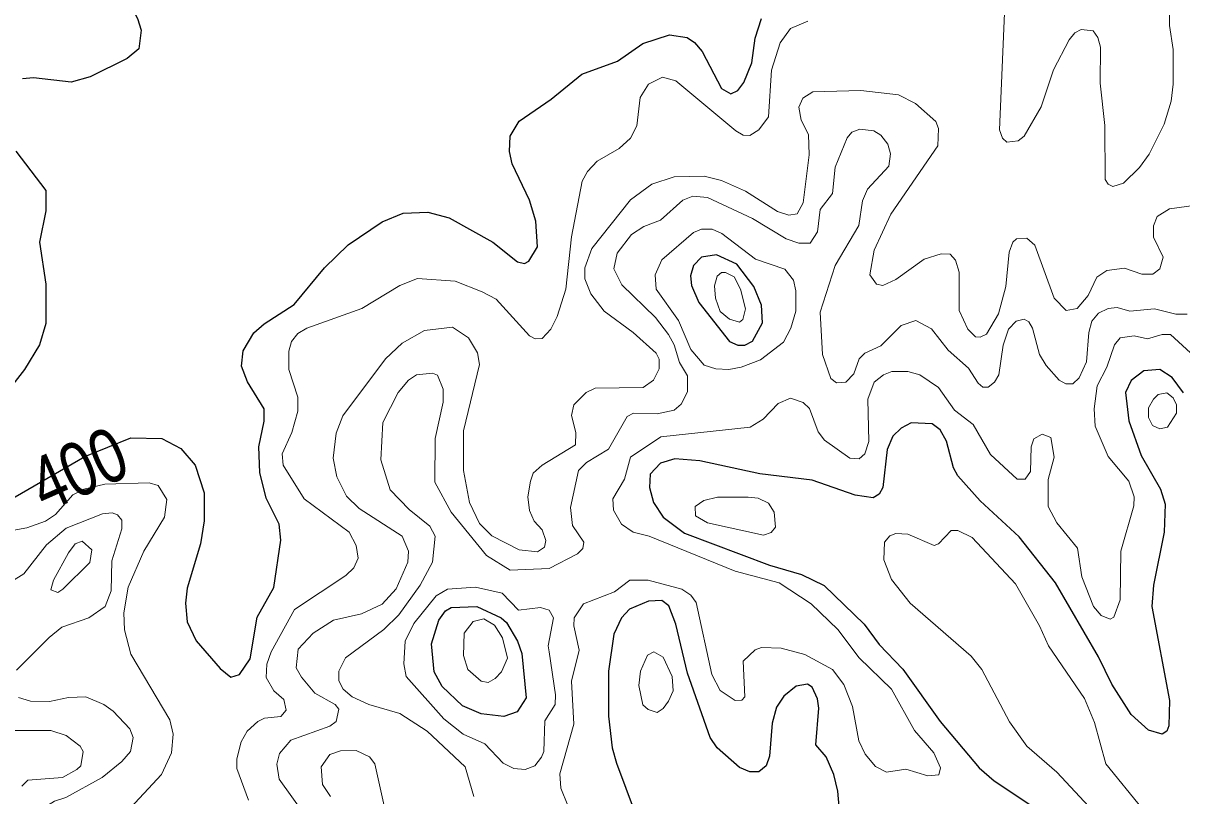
# Model space of a CAD drawing. Extents: x 577 to 602.9, y 7483.8 to 7511.6.
# Drawn here: x 593.545 to 595.268, y 7505.164 to 7506.313 of the extents above; entities that cross this region are included whole.
import ezdxf
from ezdxf.enums import TextEntityAlignment as Align

# ---------------------------------------------------------------- set-up
doc = ezdxf.new("R2010")
doc.units = 0
doc.header["$LTSCALE"] = 0.032
doc.layers.add('1', color=7, linetype='Continuous', lineweight=25)
doc.layers.add('2', color=7, linetype='Continuous', lineweight=13)
doc.layers.add('61', color=7, linetype='Continuous')

msp = doc.modelspace()

# ---------------------------------------------------------------- linework, layer by layer
at = {"layer": '1'}
for points in [[(593.532, 7506.7166), (593.5471, 7506.6745), (593.5638, 7506.6459), (593.5932, 7506.626), (593.6568, 7506.5926), (593.6997, 7506.5457), (593.7204, 7506.5115), (593.7347, 7506.4773), (593.7355, 7506.4582), (593.7308, 7506.4375), (593.7085, 7506.4184), (593.687, 7506.4065), (593.6775, 7506.3874), (593.6815, 7506.3739), (593.6966, 7506.3564), (593.7149, 7506.3198), (593.7204, 7506.3023), (593.7172, 7506.2745), (593.6997, 7506.2602), (593.6449, 7506.2332), (593.6163, 7506.2252), (593.5606, 7506.2316), (593.5439, 7506.23)], [(593.5145, 7505.5978), (593.637, 7505.6688), (593.7051, 7505.6965), (593.7514, 7505.6956), (593.7793, 7505.6805), (593.8007, 7505.6559), (593.8143, 7505.6145), (593.8143, 7505.5732), (593.8087, 7505.539), (593.7888, 7505.473), (593.7864, 7505.4507), (593.7888, 7505.4229), (593.8023, 7505.395), (593.8381, 7505.3537), (593.854, 7505.341), (593.8667, 7505.3449), (593.8826, 7505.368), (593.893, 7505.43), (593.9176, 7505.4738), (593.928, 7505.5445), (593.9256, 7505.5684), (593.9065, 7505.6066), (593.897, 7505.6447), (593.8954, 7505.6829), (593.9033, 7505.7211), (593.9033, 7505.7394), (593.8787, 7505.7799), (593.8699, 7505.803), (593.8723, 7505.826), (593.8882, 7505.8523), (593.9033, 7505.8658), (593.9478, 7505.8944), (593.9932, 7505.9493), (594.0282, 7505.9835), (594.079, 7506.0177), (594.1101, 7506.0304), (594.1466, 7506.032), (594.1784, 7506.0232), (594.2436, 7505.9874), (594.2802, 7505.958), (594.2906, 7505.9556), (594.2969, 7505.9588), (594.3096, 7505.9803), (594.3073, 7506.0185), (594.2977, 7506.0495), (594.2723, 7506.1035), (594.2683, 7506.1218), (594.2691, 7506.1449), (594.2826, 7506.1672), (594.3303, 7506.1998), (594.3756, 7506.2371), (594.4289, 7506.2562), (594.4663, 7506.2825), (594.5061, 7506.2952), (594.5323, 7506.2912), (594.5434, 7506.284), (594.5546, 7506.2705), (594.5832, 7506.2157), (594.5975, 7506.2077), (594.6078, 7506.2125), (594.6166, 7506.2244), (594.6285, 7506.2538), (594.6333, 7506.2904), (594.6428, 7506.3198)], [(593.5344, 7506.1226), (593.5789, 7506.0638), (593.5789, 7506.0336), (593.5693, 7505.9874), (593.5789, 7505.9246), (593.5789, 7505.8666), (593.5693, 7505.8348), (593.5471, 7505.7982), (593.5192, 7505.7624)], [(595.2702, 7505.7632), (595.2535, 7505.7863), (595.2352, 7505.7982), (595.2114, 7505.7958), (595.1923, 7505.7815), (595.1843, 7505.764), (595.1891, 7505.7219), (595.2074, 7505.6702), (595.236, 7505.6201), (595.2432, 7505.5978), (595.2416, 7505.5565), (595.2257, 7505.4777), (595.2233, 7505.4459), (595.2495, 7505.306), (595.2487, 7505.2686), (595.2456, 7505.2607), (595.2384, 7505.2559), (595.2185, 7505.2622), (595.1923, 7505.2853), (595.1637, 7505.3306), (595.1438, 7505.3712), (595.0802, 7505.4809), (595.0261, 7505.5493), (594.9681, 7505.6026), (594.9347, 7505.64), (594.9283, 7505.6519), (594.918, 7505.6916), (594.9084, 7505.7083), (594.8965, 7505.7171), (594.8655, 7505.7187), (594.8504, 7505.7107), (594.8384, 7505.6988), (594.8297, 7505.6789), (594.8233, 7505.6225), (594.8178, 7505.6129), (594.809, 7505.6074), (594.782, 7505.6113)], [(594.782, 7505.6113), (594.7184, 7505.6336), (594.6404, 7505.6431), (594.5514, 7505.6622), (594.514, 7505.6654), (594.4925, 7505.659), (594.4774, 7505.6423), (594.4766, 7505.6225), (594.4822, 7505.6002), (594.4965, 7505.5787), (594.5283, 7505.5549), (594.6548, 7505.5072), (594.7025, 7505.4936), (594.7359, 7505.4769), (594.7955, 7505.4197), (594.8178, 7505.3895), (594.8528, 7505.3529), (594.9084, 7505.275), (594.9665, 7505.2058), (594.9887, 7505.1867), (595.0643, 7505.1366)], [(594.7613, 7505.1151), (594.7565, 7505.1716), (594.7502, 7505.1962), (594.739, 7505.2225), (594.7239, 7505.24), (594.7279, 7505.2948), (594.7263, 7505.3084), (594.7184, 7505.3259), (594.7112, 7505.3306), (594.6945, 7505.3275), (594.6762, 7505.3123), (594.6651, 7505.2964), (594.6587, 7505.2726), (594.6548, 7505.2233), (594.65, 7505.209), (594.6388, 7505.2002), (594.6253, 7505.2002), (594.6102, 7505.2066), (594.5768, 7505.236), (594.5665, 7505.2511), (594.5331, 7505.3465), (594.5156, 7505.4197), (594.5053, 7505.4467), (594.4949, 7505.4547), (594.475, 7505.4539), (594.4464, 7505.442), (594.4345, 7505.4292), (594.4234, 7505.4046), (594.4154, 7505.3497), (594.4154, 7505.2829), (594.421, 7505.236), (594.4273, 7505.2129), (594.4703, 7505.0976)]]:
    msp.add_lwpolyline(points, dxfattribs=at)
for points in [[(594.6315, 7505.9212), (594.6062, 7505.9548), (594.576, 7505.9684), (594.5538, 7505.9652), (594.5418, 7505.9525), (594.5371, 7505.9374), (594.5387, 7505.923), (594.5498, 7505.8976), (594.5951, 7505.8395), (594.6078, 7505.834), (594.6182, 7505.834), (594.6293, 7505.8403), (594.6444, 7505.8674), (594.6428, 7505.8936)], [(594.2196, 7505.4457), (594.2556, 7505.4292), (594.2635, 7505.4221), (594.2802, 7505.3942), (594.2866, 7505.376), (594.2929, 7505.31), (594.2794, 7505.2893), (594.2596, 7505.2821), (594.2262, 7505.2861), (594.1983, 7505.298), (594.1681, 7505.3267), (594.1562, 7505.3489), (594.1522, 7505.3903), (594.1633, 7505.4253), (594.1729, 7505.4396), (594.1816, 7505.4443)]]:
    msp.add_lwpolyline(points, close=True, dxfattribs=at)
at = {"layer": '2'}
for points in [[(595.2495, 7506.3381), (595.2495, 7506.3095), (595.2551, 7506.2737), (595.2551, 7506.222), (595.2519, 7506.1966), (595.2416, 7506.1624), (595.2193, 7506.1179), (595.205, 7506.098), (595.1812, 7506.0749), (595.1653, 7506.0701), (595.1581, 7506.0733), (595.1541, 7506.0805), (595.1533, 7506.1608), (595.1462, 7506.2236), (595.147, 7506.2769), (595.143, 7506.2912), (595.1358, 7506.3015), (595.1183, 7506.3031), (595.1088, 7506.2984), (595.1001, 7506.288), (595.077, 7506.2435), (595.0587, 7506.1886), (595.0333, 7506.1449), (595.0245, 7506.1377), (595.0078, 7506.1361), (595.0014, 7506.1417), (594.9967, 7506.1544), (595.0046, 7506.3397)], [(594.712, 7506.3159), (594.6858, 7506.3047), (594.6707, 7506.2833), (594.6579, 7506.2427), (594.6532, 7506.1735), (594.6388, 7506.1544), (594.6253, 7506.1457), (594.6158, 7506.1465)], [(594.6158, 7506.1465), (594.6047, 7506.1528), (594.5156, 7506.2268), (594.4957, 7506.2324), (594.475, 7506.222), (594.4623, 7506.2021), (594.4575, 7506.16), (594.448, 7506.1417), (594.4313, 7506.1266), (594.3987, 7506.1075), (594.3844, 7506.0924), (594.3764, 7506.0781), (594.3605, 7505.9954), (594.3518, 7505.9175), (594.3391, 7505.8769), (594.3295, 7505.8578), (594.3168, 7505.8443), (594.3065, 7505.8435), (594.2977, 7505.8483), (594.2484, 7505.9024), (594.2277, 7505.9135), (594.1872, 7505.9294), (594.1315, 7505.9334), (594.1053, 7505.923), (594.0488, 7505.8888), (593.9669, 7505.8594), (593.9534, 7505.8515), (593.9439, 7505.8395), (593.9399, 7505.8252), (593.9399, 7505.7982), (593.9534, 7505.7568), (593.9534, 7505.7362), (593.9447, 7505.7044), (593.9303, 7505.6726), (593.9319, 7505.6559), (593.963, 7505.6058), (594.0297, 7505.5565), (594.0401, 7505.5366), (594.0433, 7505.5175), (594.0369, 7505.5032), (594.025, 7505.4921), (593.9486, 7505.4412), (593.9136, 7505.3783), (593.9073, 7505.3601), (593.9065, 7505.3402), (593.9176, 7505.3203), (593.9327, 7505.3076), (593.9359, 7505.2917), (593.928, 7505.2821), (593.9041, 7505.2797), (593.8938, 7505.275), (593.8779, 7505.2607), (593.8691, 7505.2448), (593.8628, 7505.2193), (593.8628, 7505.205), (593.8803, 7505.1581)], [(593.982, 7505.1104), (593.9256, 7505.1891), (593.9224, 7505.2114), (593.9264, 7505.2273), (593.9431, 7505.2471), (594.0011, 7505.2678), (594.0107, 7505.275), (594.0146, 7505.2933), (594.0091, 7505.3004), (593.9789, 7505.3171), (593.959, 7505.341), (593.951, 7505.3545), (593.9542, 7505.3823), (593.9765, 7505.4062), (594.0067, 7505.4253), (594.048, 7505.4348), (594.079, 7505.4491), (594.0997, 7505.4722), (594.1172, 7505.5119), (594.118, 7505.5278), (594.1085, 7505.5501), (594.0449, 7505.5915), (594.0258, 7505.6097), (594.0115, 7505.6384), (594.0059, 7505.6662), (594.0107, 7505.7036), (594.0202, 7505.729), (594.0838, 7505.8141), (594.1085, 7505.8372), (594.1419, 7505.8562), (594.1832, 7505.861), (594.2071, 7505.8451), (594.2206, 7505.8228), (594.2238, 7505.8054), (594.1999, 7505.7068), (594.1999, 7505.6479), (594.2087, 7505.6002), (594.2238, 7505.5692), (594.2421, 7505.5509), (594.2826, 7505.5302), (594.3096, 7505.527), (594.32, 7505.5342), (594.3224, 7505.5437), (594.3168, 7505.5596), (594.3049, 7505.5724), (594.2977, 7505.5883), (594.2953, 7505.6089), (594.2993, 7505.632), (594.3033, 7505.6439), (594.3168, 7505.6559), (594.3661, 7505.6861), (594.3669, 7505.7044), (594.3605, 7505.7298), (594.3637, 7505.7457), (594.382, 7505.764), (594.3955, 7505.7704), (594.4671, 7505.7712), (594.4822, 7505.7823), (594.4909, 7505.799), (594.4909, 7505.8133), (594.4862, 7505.8221), (594.452, 7505.8531), (594.409, 7505.8849), (594.3892, 7505.9103), (594.3804, 7505.9326), (594.3804, 7505.9493), (594.3908, 7505.9779), (594.448, 7506.0503), (594.4798, 7506.0733), (594.5132, 7506.0845), (594.5577, 7506.0853), (594.5832, 7506.0789), (594.619, 7506.063), (594.6667, 7506.0328), (594.6834, 7506.0272), (594.6961, 7506.0296), (594.7048, 7506.0455), (594.7136, 7506.1171), (594.7128, 7506.1473), (594.7017, 7506.1687), (594.6985, 7506.1878), (594.7041, 7506.2014), (594.7192, 7506.2109), (594.7907, 7506.2125), (594.8464, 7506.2061), (594.8718, 7506.1934), (594.9021, 7506.1664), (594.906, 7506.156), (594.9052, 7506.1306), (594.8353, 7506.0288), (594.8106, 7505.9755), (594.8042, 7505.9389), (594.8138, 7505.9246)], [(595.2758, 7505.8801), (595.2591, 7505.8801), (595.2273, 7505.8881), (595.1907, 7505.8849), (595.1716, 7505.8904), (595.1581, 7505.8888), (595.1438, 7505.8817), (595.1342, 7505.8698), (595.1295, 7505.8531), (595.1263, 7505.8093), (595.1152, 7505.7855), (595.1056, 7505.7767), (595.0953, 7505.7767), (595.0857, 7505.7823), (595.0659, 7505.8038), (595.0563, 7505.8205), (595.046, 7505.8594), (595.0404, 7505.869), (595.0333, 7505.8729), (595.0213, 7505.8698), (595.0102, 7505.8578), (595.0022, 7505.834), (594.9959, 7505.7902), (594.9895, 7505.7791), (594.98, 7505.772), (594.972, 7505.772), (594.9649, 7505.7775), (594.9506, 7505.7998), (594.9203, 7505.8268), (594.8957, 7505.8586), (594.8726, 7505.8706), (594.8504, 7505.8634), (594.8201, 7505.8332), (594.7963, 7505.8221), (594.7883, 7505.8141), (594.7804, 7505.7918), (594.7685, 7505.7791), (594.7542, 7505.7783), (594.7462, 7505.7847), (594.7335, 7505.8205), (594.7303, 7505.8833), (594.7526, 7505.9525), (594.7875, 7506.0121), (594.7931, 7506.0487), (594.8003, 7506.0662), (594.8321, 7506.1004), (594.8345, 7506.1187), (594.8305, 7506.133), (594.8201, 7506.1465), (594.8098, 7506.1528), (594.7891, 7506.1552), (594.7772, 7506.1505), (594.7701, 7506.1425), (594.7526, 7506.0988), (594.7486, 7506.0598), (594.7303, 7506.036), (594.7263, 7506.0026), (594.7152, 7505.9859), (594.6985, 7505.9859), (594.6794, 7505.9922), (594.6293, 7506.0224), (594.5625, 7506.0534), (594.541, 7506.0558), (594.5259, 7506.0495), (594.4925, 7506.0201), (594.4679, 7506.0105), (594.4496, 7505.9986), (594.4281, 7505.9707), (594.4234, 7505.9477), (594.4353, 7505.9238), (594.4854, 7505.8753), (594.5045, 7505.8499), (594.5132, 7505.8348), (594.5212, 7505.8085), (594.5331, 7505.7887), (594.5331, 7505.7648), (594.5235, 7505.7465), (594.5132, 7505.7378), (594.4878, 7505.7322), (594.4528, 7505.733), (594.4432, 7505.7282), (594.4154, 7505.6797), (594.3828, 7505.6598), (594.3709, 7505.6479), (594.3589, 7505.593), (594.3621, 7505.566), (594.3788, 7505.5414), (594.3772, 7505.5318), (594.3693, 7505.5239), (594.3271, 7505.5024), (594.2691, 7505.5), (594.2341, 7505.5215), (594.1816, 7505.5859), (594.157, 7505.6304), (594.1578, 7505.6956), (594.1697, 7505.7497)], [(594.8138, 7505.9246), (594.8233, 7505.923), (594.8424, 7505.9318), (594.8846, 7505.962), (594.91, 7505.97), (594.9235, 7505.9692), (594.9315, 7505.9604), (594.937, 7505.9429), (594.937, 7505.8857), (594.9498, 7505.8578), (594.9609, 7505.8467), (594.9681, 7505.8459), (594.9776, 7505.8507), (594.9951, 7505.8809), (595.0062, 7505.9214), (595.011, 7505.9723), (595.0166, 7505.9874), (595.0221, 7505.9922), (595.0372, 7505.993), (595.0492, 7505.9827), (595.0778, 7505.904), (595.0961, 7505.8857), (595.112, 7505.8888), (595.1287, 7505.9079), (595.1414, 7505.935), (595.1565, 7505.9453), (595.1828, 7505.9485), (595.2082, 7505.9397), (595.2249, 7505.9397), (595.2352, 7505.9477), (595.24, 7505.9652), (595.2257, 7505.9946), (595.2257, 7506.0113), (595.2313, 7506.0256), (595.2495, 7506.0367), (595.2893, 7506.0423)], [(594.6691, 7505.4809), (594.6039, 7505.4984), (594.4758, 7505.5501), (594.452, 7505.5565), (594.4345, 7505.5684), (594.4226, 7505.5891), (594.4218, 7505.6058), (594.4393, 7505.6352), (594.448, 7505.6678), (594.4933, 7505.698), (594.6261, 7505.7123), (594.6452, 7505.7242), (594.6675, 7505.7473), (594.6858, 7505.7553), (594.7048, 7505.7489), (594.7144, 7505.7401), (594.7271, 7505.7052), (594.7367, 7505.6932), (594.774, 7505.6662), (594.7883, 7505.6654), (594.7963, 7505.6726), (594.8027, 7505.6908), (594.8011, 7505.7537), (594.8106, 7505.7791), (594.8241, 7505.7902), (594.8368, 7505.795), (594.8607, 7505.795), (594.8782, 7505.7902), (594.906, 7505.7712), (594.9299, 7505.7378), (594.9577, 7505.7163), (594.9832, 7505.6718), (595.0229, 7505.6352), (595.0348, 7505.6352), (595.0428, 7505.6463), (595.0436, 7505.6829), (595.0476, 7505.6948), (595.0603, 7505.702), (595.073, 7505.6972), (595.0778, 7505.6678), (595.069, 7505.6344), (595.069, 7505.5946), (595.0818, 7505.57), (595.1128, 7505.5326), (595.1191, 7505.4897), (595.1366, 7505.4459), (595.1478, 7505.4324), (595.1613, 7505.4268), (595.1668, 7505.43), (595.1764, 7505.4555), (595.1772, 7505.5278), (595.1963, 7505.5954), (595.1971, 7505.6089), (595.1891, 7505.632), (595.1581, 7505.6686), (595.139, 7505.7139), (595.1374, 7505.7394), (595.1422, 7505.7735), (595.1565, 7505.8014), (595.1676, 7505.8348), (595.1764, 7505.8451), (595.1971, 7505.8483), (595.2169, 7505.8435), (595.2384, 7505.8499), (595.2511, 7505.8499), (595.2806, 7505.8228)], [(594.1697, 7505.7497), (594.1697, 7505.7688), (594.1609, 7505.7894), (594.1538, 7505.7926), (594.1299, 7505.7902), (594.118, 7505.7823), (594.1029, 7505.764), (594.0798, 7505.7195), (594.0767, 7505.6638), (594.091, 7505.6193), (594.1188, 7505.5899), (594.1498, 7505.5652), (594.1578, 7505.5501), (594.1538, 7505.5119), (594.1355, 7505.4777), (594.1037, 7505.4332), (594.0814, 7505.4117), (594.0242, 7505.3696), (594.0146, 7505.3497), (594.0146, 7505.3354), (594.021, 7505.3227), (594.0345, 7505.3115), (594.0592, 7505.3004), (594.1053, 7505.2869), (594.1458, 7505.2607), (594.2023, 7505.2074), (594.215, 7505.1636)], [(593.6982, 7505.1398), (593.7506, 7505.1962), (593.7657, 7505.2281), (593.7681, 7505.2559), (593.7634, 7505.2774), (593.7053, 7505.3752), (593.6958, 7505.4109), (593.695, 7505.4364), (593.7013, 7505.4746), (593.7244, 7505.5278), (593.7554, 7505.5787), (593.7586, 7505.605), (593.7459, 7505.6256), (593.7323, 7505.6296), (593.6663, 7505.6276), (593.6352, 7505.62), (593.6188, 7505.6118), (593.5932, 7505.5827), (593.5781, 7505.5724), (593.5503, 7505.5628), (593.4898, 7505.5517)], [(593.5089, 7505.4714), (593.5463, 7505.4944), (593.5797, 7505.5374), (593.6091, 7505.562), (593.6632, 7505.5835), (593.6775, 7505.5851), (593.6854, 7505.5819), (593.6918, 7505.574), (593.6918, 7505.5612), (593.6767, 7505.5135), (593.6759, 7505.469), (593.6671, 7505.4459), (593.6425, 7505.4292), (593.6027, 7505.4149), (593.5837, 7505.3998), (593.5351, 7505.3513)], [(595.209, 7505.1454), (595.1549, 7505.2122), (595.1382, 7505.2734), (595.1231, 7505.3092), (595.0698, 7505.3871), (595.0563, 7505.4173), (595.0205, 7505.4793), (594.9561, 7505.5485), (594.9347, 7505.5588), (594.9251, 7505.5588), (594.906, 7505.539), (594.8997, 7505.5366), (594.8607, 7505.5533), (594.8424, 7505.5541), (594.8337, 7505.5509), (594.8257, 7505.5414), (594.8249, 7505.5151), (594.8361, 7505.4857), (594.8639, 7505.4507), (594.9545, 7505.372), (594.9704, 7505.3521), (595.0118, 7505.2742), (595.0372, 7505.2384), (595.0818, 7505.1994), (595.1295, 7505.1485)], [(594.355, 7505.1501), (594.3446, 7505.1756), (594.343, 7505.197), (594.3637, 7505.271), (594.3605, 7505.3346), (594.3717, 7505.3807), (594.3637, 7505.4173), (594.3645, 7505.4292), (594.378, 7505.4499), (594.4242, 7505.4674), (594.4472, 7505.4849), (594.4742, 7505.4849), (594.5243, 7505.4714), (594.5379, 7505.4626), (594.5458, 7505.4515), (594.5689, 7505.3449), (594.5816, 7505.3211), (594.6039, 7505.306), (594.6134, 7505.3068), (594.6182, 7505.3115), (594.6158, 7505.3648), (594.6333, 7505.3815), (594.6428, 7505.3847), (594.6722, 7505.3839), (594.7072, 7505.3744), (594.7486, 7505.3521), (594.7653, 7505.3298), (594.778, 7505.2972), (594.7875, 7505.2463), (594.7971, 7505.2265), (594.8122, 7505.2082), (594.8289, 7505.1994), (594.8575, 7505.2042), (594.8901, 7505.1939), (594.9068, 7505.1955), (594.9092, 7505.2058), (594.8989, 7505.2281), (594.8702, 7505.2615), (594.8361, 7505.3227), (594.7883, 7505.3696), (594.7565, 7505.4117), (594.7168, 7505.4499), (594.6691, 7505.4809)], [(593.5383, 7505.3108), (593.5558, 7505.3052), (593.5844, 7505.3044), (593.6123, 7505.3108), (593.6385, 7505.3115), (593.6648, 7505.3004), (593.6791, 7505.2901), (593.7037, 7505.2638), (593.7085, 7505.2511), (593.7045, 7505.2304), (593.6918, 7505.2153), (593.6624, 7505.1915), (593.6083, 7505.1621), (593.5916, 7505.1565), (593.5582, 7505.1358), (593.5399, 7505.1151)], [(593.5431, 7505.1788), (593.5518, 7505.1875), (593.6035, 7505.1915), (593.625, 7505.2034), (593.6306, 7505.209), (593.6345, 7505.2304), (593.6298, 7505.2384), (593.6091, 7505.2543), (593.586, 7505.2615), (593.5224, 7505.2615)], [(594.091, 7505.1096), (594.0679, 7505.2122), (594.06, 7505.2225), (594.0401, 7505.232), (594.017, 7505.2312), (594.0011, 7505.2257), (593.9884, 7505.2074), (593.99, 7505.1811), (594.0019, 7505.1636)]]:
    msp.add_lwpolyline(points, dxfattribs=at)
for points in [[(594.6937, 7505.9151), (594.6937, 7505.8849), (594.6866, 7505.8594), (594.6754, 7505.8388), (594.6412, 7505.8125), (594.6126, 7505.8014), (594.5943, 7505.7982), (594.5752, 7505.799), (594.5577, 7505.8046), (594.5379, 7505.8276), (594.5196, 7505.8706), (594.4862, 7505.9175), (594.4846, 7505.9389), (594.4949, 7505.9612), (594.5418, 7506.0018), (594.5538, 7506.0065), (594.5697, 7506.0065), (594.584, 7506.0002), (594.6341, 7505.962), (594.6778, 7505.9469), (594.6905, 7505.931)], [(594.6118, 7505.9175), (594.6023, 7505.9358), (594.5895, 7505.9421), (594.5832, 7505.9421), (594.5768, 7505.9366), (594.5729, 7505.9222), (594.5744, 7505.904), (594.5816, 7505.8841), (594.5951, 7505.8729), (594.6102, 7505.8682), (594.615, 7505.8721), (594.619, 7505.8881)], [(595.2257, 7505.7537), (595.2328, 7505.7608), (595.2456, 7505.7632), (595.2551, 7505.7561), (595.2599, 7505.7457), (595.2599, 7505.733), (595.2464, 7505.7123), (595.2352, 7505.7099), (595.2241, 7505.7147), (595.2185, 7505.7266), (595.2185, 7505.7409)], [(594.6229, 7505.6081), (594.6381, 7505.6066), (594.6532, 7505.5994), (594.6619, 7505.5859), (594.6635, 7505.5636), (594.6571, 7505.5557), (594.646, 7505.5517), (594.5625, 7505.57), (594.545, 7505.5803), (594.5442, 7505.5946), (594.5569, 7505.6034), (594.5776, 7505.6081)], [(593.586, 7505.4706), (593.59, 7505.4849), (593.6123, 7505.5255), (593.6226, 7505.539), (593.633, 7505.5429), (593.6473, 7505.5302), (593.6441, 7505.5111), (593.6043, 7505.4714), (593.5964, 7505.4666)], [(594.3271, 7505.3783), (594.3256, 7505.3871), (594.3335, 7505.4292), (594.3271, 7505.4404), (594.3144, 7505.4443), (594.2818, 7505.4404), (594.2572, 7505.4658), (594.2174, 7505.4746), (594.1761, 7505.4714), (594.1594, 7505.4618), (594.126, 7505.4205), (594.1132, 7505.3942), (594.1109, 7505.3608), (594.1148, 7505.3418), (594.1705, 7505.2789), (594.1991, 7505.2559), (594.2317, 7505.2416), (594.2588, 7505.2129), (594.2747, 7505.205), (594.2914, 7505.2034), (594.3057, 7505.209), (594.316, 7505.2217), (594.3192, 7505.2304), (594.3208, 7505.2758), (594.3359, 7505.3004), (594.3367, 7505.3147)], [(594.258, 7505.399), (594.2651, 7505.3688), (594.2564, 7505.3489), (594.2468, 7505.3386), (594.2365, 7505.333), (594.2262, 7505.3346), (594.2063, 7505.3521), (594.1999, 7505.3728), (594.2007, 7505.4062), (594.2142, 7505.4237), (594.2301, 7505.4276), (594.246, 7505.4181)], [(594.5045, 7505.3052), (594.4965, 7505.2941), (594.4878, 7505.2885), (594.4742, 7505.2925), (594.4663, 7505.2996), (594.4607, 7505.3282), (594.4631, 7505.3497), (594.4735, 7505.3736), (594.483, 7505.3783), (594.4965, 7505.3704), (594.51, 7505.3418), (594.5116, 7505.3203)]]:
    msp.add_lwpolyline(points, close=True, dxfattribs=at)

# ---------------------------------------------------------------- texts
at = {"layer": '61', "width": 0.8}
msp.add_text('400', height=0.08, rotation=23.899, dxfattribs=at).set_placement((593.6433, 7505.6138), align=Align.CENTER)

doc.saveas('drawing.dxf')
